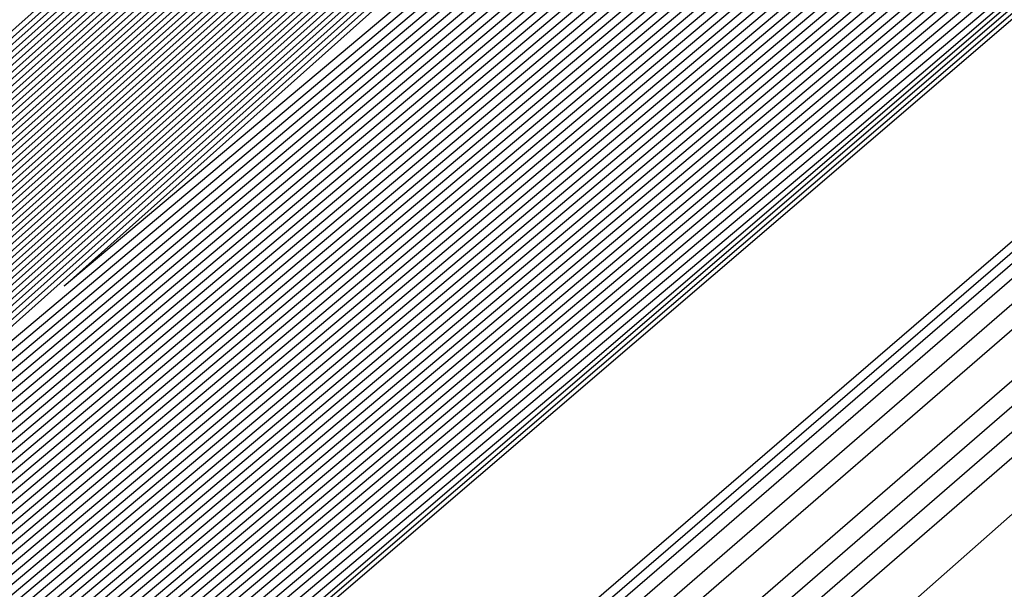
# Model space of a CAD drawing. Extents: x 3249832 to 3255657, y 13789405 to 13793316.
# Tile 684 of 1056: x 3253203.768 to 3253204.177, y 13791253.196 to 13791253.432. Entities that reach past the tile are written whole.
import ezdxf

# ---------------------------------------------------------------- set-up
doc = ezdxf.new("R2010")
doc.units = 0
doc.header["$LTSCALE"] = 100
doc.header["$MEASUREMENT"] = 0
for name, color, linetype in [('GRATIO_03231_CON', 1, 'CONTINUOUS'), ('GRATIO_0323_ICON', 1, 'CONTINUOUS'), ('TARGETS_EAST', 7, 'CONTINUOUS')]:
    doc.layers.add(name, color=color, linetype=linetype)

# ---------------------------------------------------------------- blocks, each defined once
blk = doc.blocks.new('Gratio_032316_contours')
at = {"layer": 'GRATIO_03231_CON', "color": 5, "linetype": 'Continuous', "flags": 128}
for points in [[(3253294.02117, 13791331.04278), (3253275.51252, 13791314.84857), (3253259.74641, 13791301.11971), (3253250.90118, 13791293.4869), (3253247.60749, 13791290.71421), (3253247.10911, 13791290.34906), (3253246.71171, 13791290.01217), (3253243.96878, 13791287.61762), (3253236.49572, 13791281.15281), (3253223.09361, 13791269.61112), (3253207.30623, 13791256.00981), (3253193.86302, 13791244.37213), (3253186.31196, 13791237.71784), (3253183.47503, 13791235.05279)], [(3253293.83167, 13791330.88045), (3253275.39736, 13791314.75135), (3253259.6945, 13791301.07777), (3253250.88464, 13791293.47583), (3253247.60402, 13791290.71447), (3253247.10757, 13791290.35085), (3253246.69656, 13791290.00204), (3253243.85762, 13791287.52479), (3253236.12374, 13791280.8358), (3253222.25472, 13791268.89288), (3253205.91767, 13791254.81834), (3253192.00653, 13791242.77561), (3253184.19264, 13791235.88971), (3253181.25697, 13791233.1319)], [(3253293.64218, 13791330.71812), (3253275.28219, 13791314.65413), (3253259.64258, 13791301.03582), (3253250.8681, 13791293.46475), (3253247.60055, 13791290.71473), (3253247.10604, 13791290.35265), (3253246.68141, 13791289.99191), (3253243.74646, 13791287.43197), (3253235.75176, 13791280.51879), (3253221.41583, 13791268.17464), (3253204.52912, 13791253.62687), (3253190.15004, 13791241.1791), (3253182.07332, 13791234.06158)], [(3253293.45268, 13791330.55578), (3253275.16702, 13791314.55691), (3253259.59067, 13791300.99388), (3253250.85155, 13791293.45368), (3253247.59708, 13791290.71499), (3253247.10451, 13791290.35445), (3253246.66626, 13791289.98178), (3253243.6353, 13791287.33914), (3253235.37978, 13791280.20179), (3253220.57694, 13791267.4564), (3253203.14057, 13791252.4354), (3253188.29355, 13791239.58258), (3253179.954, 13791232.23346)], [(3253308.44452, 13791343.76579), (3253293.07368, 13791330.23112), (3253274.93669, 13791314.36246), (3253259.48684, 13791300.90999), (3253250.81847, 13791293.43152), (3253247.59013, 13791290.71551), (3253247.10144, 13791290.35804), (3253246.63595, 13791289.96152), (3253243.41298, 13791287.15349), (3253234.63582, 13791279.56777), (3253218.89917, 13791266.01993), (3253200.36346, 13791250.05246), (3253184.58057, 13791236.38955), (3253175.71733, 13791228.58423), (3253172.40047, 13791225.5046), (3253171.87167, 13791224.84758), (3253171.83099, 13791224.68776), (3253171.81192, 13791224.61054), (3253171.80631, 13791224.57903), (3253171.80709, 13791224.56196), (3253171.81141, 13791224.55077), (3253171.8175, 13791224.5425)], [(3253308.192, 13791343.54795), (3253292.88418, 13791330.06879), (3253274.82152, 13791314.26524), (3253259.43492, 13791300.86805), (3253250.80192, 13791293.42045), (3253247.58666, 13791290.71576), (3253247.09991, 13791290.35984), (3253246.63023, 13791289.95949), (3253243.37731, 13791287.12548), (3253234.5186, 13791279.46953), (3253219.10173, 13791266.20888), (3253203.65505, 13791252.98282), (3253196.57706, 13791247.03615)], [(3253307.93948, 13791343.33011), (3253292.69468, 13791329.90645), (3253274.70635, 13791314.16802), (3253259.38301, 13791300.82611), (3253250.78538, 13791293.40937), (3253247.58319, 13791290.71602), (3253247.09838, 13791290.36164), (3253246.63006, 13791289.96223), (3253243.38596, 13791287.13554), (3253234.55099, 13791279.49977), (3253219.17525, 13791266.27429), (3253203.76972, 13791253.08339), (3253196.71057, 13791247.15255)], [(3253307.68696, 13791343.11228), (3253292.50518, 13791329.74412), (3253274.59119, 13791314.0708), (3253259.33109, 13791300.78416), (3253250.76884, 13791293.3983), (3253247.57972, 13791290.71628), (3253247.09685, 13791290.36343), (3253246.62988, 13791289.96496), (3253243.39462, 13791287.1456), (3253234.58339, 13791279.53), (3253219.24877, 13791266.33971), (3253203.88439, 13791253.18397), (3253196.84408, 13791247.26894)], [(3253307.18192, 13791342.67661), (3253292.12619, 13791329.41946), (3253274.36086, 13791313.87636), (3253259.22726, 13791300.70028), (3253250.73575, 13791293.37615), (3253247.57277, 13791290.7168), (3253247.09378, 13791290.36703), (3253246.62953, 13791289.97042), (3253243.41193, 13791287.16573), (3253234.64818, 13791279.59048), (3253219.39582, 13791266.47055), (3253204.11372, 13791253.38512), (3253197.11109, 13791247.50173)], [(3253306.9294, 13791342.45877), (3253291.93669, 13791329.25712), (3253274.24569, 13791313.77914), (3253259.17535, 13791300.65833), (3253250.71921, 13791293.36507), (3253247.5693, 13791290.71706), (3253247.09225, 13791290.36882), (3253246.62935, 13791289.97315), (3253243.42058, 13791287.17579), (3253234.68057, 13791279.62072), (3253219.46933, 13791266.53596), (3253204.22838, 13791253.4857), (3253197.2446, 13791247.61813)], [(3253306.67688, 13791342.24094), (3253291.74719, 13791329.09479), (3253274.13052, 13791313.68192), (3253259.12343, 13791300.61639), (3253250.70267, 13791293.354), (3253247.56583, 13791290.71731), (3253247.09072, 13791290.37062), (3253246.62918, 13791289.97588), (3253243.42924, 13791287.18585), (3253234.71297, 13791279.65096), (3253219.54285, 13791266.60138), (3253204.34305, 13791253.58627), (3253197.37811, 13791247.73453)], [(3253306.42436, 13791342.0231), (3253291.55769, 13791328.93246), (3253274.01535, 13791313.58469), (3253259.07151, 13791300.57445), (3253250.68613, 13791293.34292), (3253247.56236, 13791290.71757), (3253247.08919, 13791290.37242), (3253246.629, 13791289.97862), (3253243.43789, 13791287.19591), (3253234.74536, 13791279.68119), (3253219.61637, 13791266.6668), (3253204.45771, 13791253.68685), (3253197.51162, 13791247.85092)], [(3253305.91932, 13791341.58743), (3253291.17869, 13791328.60779), (3253273.78502, 13791313.39025), (3253258.96768, 13791300.49056), (3253250.65304, 13791293.32077), (3253247.55541, 13791290.71809), (3253247.08612, 13791290.37601), (3253246.62865, 13791289.98408), (3253243.4552, 13791287.21604), (3253234.81015, 13791279.74167), (3253219.76341, 13791266.79763), (3253204.68704, 13791253.888), (3253197.77863, 13791248.08372)], [(3253197.91214, 13791248.20012), (3253204.62265, 13791254.19388), (3253219.50424, 13791267.24448), (3253234.40706, 13791280.2711), (3253242.99064, 13791287.76837), (3253246.15197, 13791290.53257), (3253246.59744, 13791290.93542), (3253246.91378, 13791291.24427), (3253249.20903, 13791293.30907), (3253255.47159, 13791298.87539), (3253266.69953, 13791308.81019), (3253279.9296, 13791320.46593), (3253291.20819, 13791330.31643), (3253297.66843, 13791335.81202)], [(3253305.6668, 13791341.36959), (3253290.98919, 13791328.44546), (3253273.66985, 13791313.29303), (3253258.91577, 13791300.44861), (3253250.6365, 13791293.30969), (3253247.55194, 13791290.71835), (3253247.08459, 13791290.37781), (3253246.62848, 13791289.98681), (3253243.46386, 13791287.2261), (3253234.84255, 13791279.77191), (3253219.83693, 13791266.86305), (3253204.80171, 13791253.98858), (3253197.91214, 13791248.20012)], [(3253198.04565, 13791248.31651), (3253204.73781, 13791254.29389), (3253219.57872, 13791267.3088), (3253234.4408, 13791280.2998), (3253243.00093, 13791287.77654), (3253246.1537, 13791290.53309), (3253246.59816, 13791290.93462), (3253246.90707, 13791291.23617), (3253249.14823, 13791293.25228), (3253255.26316, 13791298.68738), (3253266.22642, 13791308.38798), (3253279.1446, 13791319.76895), (3253290.15731, 13791329.38723), (3253296.47364, 13791334.76054)], [(3253305.41428, 13791341.15176), (3253290.79969, 13791328.28313), (3253273.55469, 13791313.19581), (3253258.86385, 13791300.40667), (3253250.61995, 13791293.29862), (3253247.54847, 13791290.71861), (3253247.08306, 13791290.3796), (3253246.6283, 13791289.98954), (3253243.47251, 13791287.23616), (3253234.87494, 13791279.80214), (3253219.91045, 13791266.92847), (3253204.91637, 13791254.08915), (3253198.04565, 13791248.31651)], [(3253198.17916, 13791248.43291), (3253204.85297, 13791254.3939), (3253219.65319, 13791267.37312), (3253234.47453, 13791280.32849), (3253243.01122, 13791287.78471), (3253246.15544, 13791290.53362), (3253246.59887, 13791290.93382), (3253246.90036, 13791291.22806), (3253249.08743, 13791293.19549), (3253255.05473, 13791298.49937), (3253265.7533, 13791307.96577), (3253278.3596, 13791319.07197), (3253289.10643, 13791328.45804), (3253295.27885, 13791333.70905)], [(3253305.16176, 13791340.93392), (3253290.6102, 13791328.1208), (3253273.43952, 13791313.09859), (3253258.81194, 13791300.36473), (3253250.60341, 13791293.28754), (3253247.545, 13791290.71886), (3253247.08152, 13791290.3814), (3253246.62812, 13791289.99227), (3253243.48117, 13791287.24622), (3253234.90734, 13791279.83238), (3253219.98397, 13791266.99388), (3253205.03104, 13791254.18973), (3253198.17916, 13791248.43291)], [(3253198.44617, 13791248.6657), (3253205.08329, 13791254.59392), (3253219.80214, 13791267.50177), (3253234.542, 13791280.38589), (3253243.0318, 13791287.80106), (3253246.15891, 13791290.53467), (3253246.6003, 13791290.93223), (3253246.88695, 13791291.21186), (3253248.96583, 13791293.08191), (3253254.63787, 13791298.12335), (3253264.80707, 13791307.12135), (3253276.7896, 13791317.678), (3253287.00468, 13791326.59965), (3253292.88927, 13791331.60608), (3253295.95133, 13791334.07094)], [(3253304.65672, 13791340.49825), (3253290.2312, 13791327.79613), (3253273.20919, 13791312.90414), (3253258.70811, 13791300.28084), (3253250.57033, 13791293.26539), (3253247.53805, 13791290.71938), (3253247.07846, 13791290.385), (3253246.62777, 13791289.99774), (3253243.49848, 13791287.26634), (3253234.97213, 13791279.89286), (3253220.13101, 13791267.12472), (3253205.26037, 13791254.39088), (3253198.44617, 13791248.6657)], [(3253198.57968, 13791248.7821), (3253205.19845, 13791254.69392), (3253219.87661, 13791267.56609), (3253234.57574, 13791280.41459), (3253243.04209, 13791287.80924), (3253246.16064, 13791290.53519), (3253246.60101, 13791290.93144), (3253246.88025, 13791291.20375), (3253248.90503, 13791293.02512), (3253254.42944, 13791297.93534), (3253264.33396, 13791306.69914), (3253276.00461, 13791316.98102), (3253285.9538, 13791325.67045), (3253291.69448, 13791330.55459), (3253294.7416, 13791333.01142)], [(3253304.4042, 13791340.28041), (3253290.0417, 13791327.6338), (3253273.09402, 13791312.80692), (3253258.65619, 13791300.2389), (3253250.55378, 13791293.25432), (3253247.53458, 13791290.71964), (3253247.07693, 13791290.38679), (3253246.6276, 13791290.00047), (3253243.50713, 13791287.2764), (3253235.00453, 13791279.9231), (3253220.20453, 13791267.19013), (3253205.37503, 13791254.49146), (3253198.57968, 13791248.7821)], [(3253198.71319, 13791248.8985), (3253205.31361, 13791254.79393), (3253219.95108, 13791267.63041), (3253234.60947, 13791280.44328), (3253243.05239, 13791287.81741), (3253246.16237, 13791290.53572), (3253246.60172, 13791290.93064), (3253246.87354, 13791291.19565), (3253248.84423, 13791292.96834), (3253254.22101, 13791297.74733), (3253263.86084, 13791306.27693), (3253275.21961, 13791316.28404), (3253284.90293, 13791324.74126), (3253290.49969, 13791329.50311), (3253293.53187, 13791331.9519)], [(3253304.15168, 13791340.06258), (3253289.8522, 13791327.47147), (3253272.97886, 13791312.7097), (3253258.60428, 13791300.19695), (3253250.53724, 13791293.24324), (3253247.53111, 13791290.7199), (3253247.07539, 13791290.38859), (3253246.62742, 13791290.0032), (3253243.51579, 13791287.28647), (3253235.03692, 13791279.95333), (3253220.27805, 13791267.25555), (3253205.4897, 13791254.59203), (3253198.71319, 13791248.8985)], [(3253198.8467, 13791249.0149), (3253205.42877, 13791254.89394), (3253220.02556, 13791267.69473), (3253234.64321, 13791280.47198), (3253243.06268, 13791287.82558), (3253246.16411, 13791290.53624), (3253246.60244, 13791290.92984), (3253246.86684, 13791291.18754), (3253248.78343, 13791292.91155), (3253254.01258, 13791297.55932), (3253263.38773, 13791305.85472), (3253274.43461, 13791315.58706), (3253283.85205, 13791323.81207), (3253289.3049, 13791328.45162), (3253292.32214, 13791330.89237), (3253295.39879, 13791333.38715)], [(3253303.89916, 13791339.84474), (3253289.6627, 13791327.30914), (3253272.86369, 13791312.61248), (3253258.55236, 13791300.15501), (3253250.5207, 13791293.23216), (3253247.52764, 13791290.72015), (3253247.07386, 13791290.39039), (3253246.62724, 13791290.00593), (3253243.52444, 13791287.29653), (3253235.06932, 13791279.98357), (3253220.35157, 13791267.32097), (3253205.60436, 13791254.69261), (3253198.8467, 13791249.01489)], [(3253199.11371, 13791249.24769), (3253205.65909, 13791255.09396), (3253220.17451, 13791267.82338), (3253234.71068, 13791280.52937), (3253243.08326, 13791287.84193), (3253246.16758, 13791290.53729), (3253246.60386, 13791290.92825), (3253246.85342, 13791291.17133), (3253248.66183, 13791292.79797), (3253253.59572, 13791297.1833), (3253262.4415, 13791305.01029), (3253272.86462, 13791314.1931), (3253281.7503, 13791321.95368), (3253286.91532, 13791326.34865), (3253289.90268, 13791328.77333), (3253293.18693, 13791331.45768)], [(3253303.39412, 13791339.40907), (3253289.2837, 13791326.98447), (3253272.63335, 13791312.41804), (3253258.44853, 13791300.07112), (3253250.48761, 13791293.21001), (3253247.52069, 13791290.72067), (3253247.0708, 13791290.39398), (3253246.62689, 13791290.0114), (3253243.54175, 13791287.31665), (3253235.13411, 13791280.04405), (3253220.49861, 13791267.4518), (3253205.83369, 13791254.89376), (3253199.11371, 13791249.24769)], [(3253199.24722, 13791249.36409), (3253205.77425, 13791255.19397), (3253220.24898, 13791267.8877), (3253234.74441, 13791280.55807), (3253243.09355, 13791287.85011), (3253246.16931, 13791290.53782), (3253246.60458, 13791290.92746), (3253246.84672, 13791291.16323), (3253248.60103, 13791292.74118), (3253253.38729, 13791296.99529), (3253261.96839, 13791304.58808), (3253272.07962, 13791313.49612), (3253280.69942, 13791321.02448), (3253285.72053, 13791325.29717), (3253288.69295, 13791327.71381), (3253292.081, 13791330.49295), (3253297.61917, 13791335.1971)], [(3253303.1416, 13791339.19123), (3253289.09421, 13791326.82214), (3253272.51819, 13791312.32081), (3253258.39661, 13791300.02918), (3253250.47107, 13791293.19894), (3253247.51722, 13791290.72093), (3253247.06927, 13791290.39578), (3253246.62672, 13791290.01413), (3253243.55041, 13791287.32671), (3253235.1665, 13791280.07429), (3253220.57213, 13791267.51722), (3253205.94836, 13791254.99434), (3253199.24722, 13791249.36409)], [(3253199.38073, 13791249.48048), (3253205.88941, 13791255.29397), (3253220.32345, 13791267.95202), (3253234.77815, 13791280.58677), (3253243.10385, 13791287.85828), (3253246.17105, 13791290.53834), (3253246.60529, 13791290.92666), (3253246.84001, 13791291.15513), (3253248.54023, 13791292.68439), (3253253.17886, 13791296.80728), (3253261.49527, 13791304.16587), (3253271.29462, 13791312.79914), (3253279.64854, 13791320.09529), (3253284.52574, 13791324.24568), (3253287.48322, 13791326.65429), (3253290.97507, 13791329.52822), (3253296.71525, 13791334.41022)], [(3253302.88908, 13791338.9734), (3253288.90471, 13791326.65981), (3253272.40302, 13791312.22359), (3253258.3447, 13791299.98724), (3253250.45453, 13791293.18786), (3253247.51375, 13791290.72119), (3253247.06773, 13791290.39757), (3253246.62654, 13791290.01686), (3253243.55907, 13791287.33677), (3253235.1989, 13791280.10452), (3253220.64565, 13791267.58263), (3253206.06302, 13791255.09491), (3253199.38073, 13791249.48048)], [(3253199.51424, 13791249.59688), (3253206.00457, 13791255.39398), (3253220.39793, 13791268.01634), (3253234.81188, 13791280.61546), (3253243.11414, 13791287.86646), (3253246.17278, 13791290.53887), (3253246.606, 13791290.92586), (3253246.83331, 13791291.14702), (3253248.47943, 13791292.6276), (3253252.97044, 13791296.61927), (3253261.02215, 13791303.74366), (3253270.50962, 13791312.10216), (3253278.59767, 13791319.16609), (3253283.33095, 13791323.1942), (3253286.27349, 13791325.59476), (3253289.86914, 13791328.56348), (3253295.81132, 13791333.62334)], [(3253302.63656, 13791338.75556), (3253288.71521, 13791326.49747), (3253272.28786, 13791312.12637), (3253258.29278, 13791299.94529), (3253250.43798, 13791293.17679), (3253247.51028, 13791290.72145), (3253247.0662, 13791290.39937), (3253246.62637, 13791290.01959), (3253243.56772, 13791287.34683), (3253235.23129, 13791280.13476), (3253220.71917, 13791267.64805), (3253206.17769, 13791255.19549), (3253199.51423, 13791249.59688)], [(3253199.78125, 13791249.82967), (3253206.23489, 13791255.594), (3253220.54687, 13791268.14499), (3253234.87935, 13791280.67286), (3253243.13472, 13791287.8828), (3253246.17625, 13791290.53992), (3253246.60743, 13791290.92427), (3253246.8199, 13791291.13081), (3253248.35784, 13791292.51402), (3253252.55358, 13791296.24325), (3253260.07593, 13791302.89924), (3253268.93963, 13791310.70819), (3253276.49591, 13791317.3077), (3253280.94137, 13791321.09123), (3253283.85403, 13791323.47572), (3253287.65728, 13791326.63402), (3253294.00347, 13791332.04958)], [(3253302.13153, 13791338.31989), (3253288.33621, 13791326.17281), (3253272.05752, 13791311.93193), (3253258.18895, 13791299.8614), (3253250.4049, 13791293.15464), (3253247.50334, 13791290.72196), (3253247.06314, 13791290.40297), (3253246.62601, 13791290.02505), (3253243.58503, 13791287.36696), (3253235.29608, 13791280.19524), (3253220.86621, 13791267.77889), (3253206.40702, 13791255.39664), (3253199.78125, 13791249.82967)], [(3253199.91476, 13791249.94607), (3253206.35005, 13791255.69401), (3253220.62135, 13791268.20931), (3253234.91309, 13791280.70156), (3253243.14501, 13791287.89098), (3253246.17798, 13791290.54045), (3253246.60814, 13791290.92348), (3253246.81319, 13791291.12271), (3253248.29704, 13791292.45723), (3253252.34515, 13791296.05524), (3253259.60281, 13791302.47703), (3253268.15463, 13791310.01121), (3253275.44504, 13791316.37851), (3253279.74658, 13791320.03974), (3253282.6443, 13791322.4162), (3253286.55135, 13791325.66929), (3253293.09954, 13791331.2627), (3253300.79521, 13791337.86923)], [(3253301.879, 13791338.10206), (3253288.14671, 13791326.01048), (3253271.94236, 13791311.83471), (3253258.13704, 13791299.81946), (3253250.38836, 13791293.14356), (3253247.49986, 13791290.72222), (3253247.0616, 13791290.40476), (3253246.62584, 13791290.02779), (3253243.59369, 13791287.37702), (3253235.32848, 13791280.22547), (3253220.93973, 13791267.8443), (3253206.52168, 13791255.49722), (3253199.91476, 13791249.94607)], [(3253200.04827, 13791250.06247), (3253206.46521, 13791255.79401), (3253220.69582, 13791268.27363), (3253234.94682, 13791280.73025), (3253243.15531, 13791287.89915), (3253246.17972, 13791290.54097), (3253246.60886, 13791290.92268), (3253246.80649, 13791291.1146), (3253248.23624, 13791292.40044), (3253252.13672, 13791295.86723), (3253259.1297, 13791302.05482), (3253267.36963, 13791309.31423), (3253274.39416, 13791315.44932), (3253278.55179, 13791318.98826), (3253281.43456, 13791321.35667), (3253285.44542, 13791324.70455), (3253292.19561, 13791330.47582), (3253300.12972, 13791337.29016)], [(3253301.62648, 13791337.88422), (3253287.95721, 13791325.84815), (3253271.82719, 13791311.73748), (3253258.08512, 13791299.77752), (3253250.37181, 13791293.13248), (3253247.49639, 13791290.72248), (3253247.06007, 13791290.40656), (3253246.62566, 13791290.03052), (3253243.60234, 13791287.38708), (3253235.36087, 13791280.25571), (3253221.01325, 13791267.90972), (3253206.63635, 13791255.59779), (3253200.04827, 13791250.06247)], [(3253200.18178, 13791250.17887), (3253206.58037, 13791255.89402), (3253220.77029, 13791268.33795), (3253234.98056, 13791280.75895), (3253243.1656, 13791287.90733), (3253246.18145, 13791290.5415), (3253246.60957, 13791290.92188), (3253246.79978, 13791291.1065), (3253248.17544, 13791292.34365), (3253251.92829, 13791295.67922), (3253258.65658, 13791301.63261), (3253266.58464, 13791308.61725), (3253273.34328, 13791314.52012), (3253277.357, 13791317.93677), (3253280.22483, 13791320.29715), (3253284.33949, 13791323.73982), (3253291.29169, 13791329.68894), (3253299.46423, 13791336.71108)], [(3253301.37397, 13791337.66638), (3253287.76771, 13791325.68581), (3253271.71202, 13791311.64027), (3253258.03321, 13791299.73557), (3253250.35527, 13791293.12141), (3253247.49292, 13791290.72274), (3253247.05854, 13791290.40836), (3253246.62549, 13791290.03325), (3253243.611, 13791287.39714), (3253235.39327, 13791280.28595), (3253221.08677, 13791267.97514), (3253206.75101, 13791255.69837), (3253200.18178, 13791250.17887)], [(3253200.44879, 13791250.41166), (3253206.81069, 13791256.09404), (3253220.91924, 13791268.4666), (3253235.04803, 13791280.81634), (3253243.18618, 13791287.92368), (3253246.18492, 13791290.54255), (3253246.611, 13791290.92029), (3253246.78637, 13791291.09029), (3253248.05384, 13791292.23007), (3253251.51143, 13791295.3032), (3253257.71035, 13791300.78818), (3253265.01464, 13791307.22329), (3253271.24153, 13791312.66173), (3253274.96742, 13791315.8338), (3253277.80537, 13791318.17811), (3253282.12763, 13791321.81036), (3253289.48383, 13791328.11518), (3253298.13324, 13791335.55292)], [(3253300.86893, 13791337.23071), (3253287.38872, 13791325.36115), (3253271.48169, 13791311.44582), (3253257.92938, 13791299.65169), (3253250.32219, 13791293.09926), (3253247.48598, 13791290.72325), (3253247.05547, 13791290.41195), (3253246.62514, 13791290.03871), (3253243.62831, 13791287.41727), (3253235.45806, 13791280.34643), (3253221.23381, 13791268.10597), (3253206.98034, 13791255.89952), (3253200.44879, 13791250.41166)], [(3253200.5823, 13791250.52806), (3253206.92586, 13791256.19405), (3253220.99372, 13791268.53092), (3253235.08176, 13791280.84504), (3253243.19647, 13791287.93185), (3253246.18666, 13791290.54307), (3253246.61171, 13791290.9195), (3253246.77966, 13791291.08219), (3253247.99304, 13791292.17328), (3253251.303, 13791295.11519), (3253257.23724, 13791300.36597), (3253264.22964, 13791306.52631), (3253270.19065, 13791311.73254), (3253273.77263, 13791314.78231), (3253276.59564, 13791317.11859), (3253281.0217, 13791320.84562), (3253288.57991, 13791327.3283), (3253297.46775, 13791334.97385)], [(3253300.61641, 13791337.01288), (3253287.19922, 13791325.19882), (3253271.36652, 13791311.3486), (3253257.87746, 13791299.60974), (3253250.30564, 13791293.08818), (3253247.4825, 13791290.72351), (3253247.05394, 13791290.41375), (3253246.62496, 13791290.04144), (3253243.63696, 13791287.42733), (3253235.49045, 13791280.37666), (3253221.30733, 13791268.17139), (3253207.09501, 13791256.0001), (3253200.5823, 13791250.52806)], [(3253200.71581, 13791250.64445), (3253207.04102, 13791256.29406), (3253221.06819, 13791268.59524), (3253235.1155, 13791280.87374), (3253243.20676, 13791287.94002), (3253246.18839, 13791290.5436), (3253246.61242, 13791290.9187), (3253246.77296, 13791291.07408), (3253247.93224, 13791292.11649), (3253251.09457, 13791294.92718), (3253256.76412, 13791299.94376), (3253263.44465, 13791305.82933), (3253269.13978, 13791310.80334), (3253272.57784, 13791313.73083), (3253275.38591, 13791316.05906), (3253279.91577, 13791319.88089), (3253287.67598, 13791326.54142), (3253296.80226, 13791334.39477)], [(3253300.36389, 13791336.79504), (3253287.00972, 13791325.03648), (3253271.25136, 13791311.25138), (3253257.82555, 13791299.5678), (3253250.2891, 13791293.07711), (3253247.47903, 13791290.72377), (3253247.05241, 13791290.41554), (3253246.62478, 13791290.04418), (3253243.64562, 13791287.43739), (3253235.52285, 13791280.4069), (3253221.38085, 13791268.2368), (3253207.20967, 13791256.10068), (3253200.71581, 13791250.64445)], [(3253200.84932, 13791250.76085), (3253207.15618, 13791256.39406), (3253221.14266, 13791268.65956), (3253235.14923, 13791280.90243), (3253243.21706, 13791287.9482), (3253246.19012, 13791290.54412), (3253246.61314, 13791290.9179), (3253246.76625, 13791291.06598), (3253247.87144, 13791292.0597), (3253250.88614, 13791294.73917), (3253256.29101, 13791299.52155), (3253262.65965, 13791305.13235), (3253268.0889, 13791309.87415), (3253271.38305, 13791312.67934), (3253274.17618, 13791314.99954), (3253278.80984, 13791318.91616), (3253286.77206, 13791325.75454), (3253296.13677, 13791333.81569)], [(3253300.11137, 13791336.57721), (3253286.82022, 13791324.87415), (3253271.13619, 13791311.15416), (3253257.77363, 13791299.52586), (3253250.27256, 13791293.06603), (3253247.47556, 13791290.72403), (3253247.05088, 13791290.41734), (3253246.62461, 13791290.04691), (3253243.65427, 13791287.44745), (3253235.55525, 13791280.43714), (3253221.45437, 13791268.30222), (3253207.32434, 13791256.20125), (3253200.84931, 13791250.76085)], [(3253201.11633, 13791250.99365), (3253207.3865, 13791256.59408), (3253221.29161, 13791268.78821), (3253235.2167, 13791280.95983), (3253243.23764, 13791287.96455), (3253246.19359, 13791290.54517), (3253246.61456, 13791290.91631), (3253246.75284, 13791291.04977), (3253247.74984, 13791291.94612), (3253250.46928, 13791294.36315), (3253255.34478, 13791298.67713), (3253261.08965, 13791303.73839), (3253265.98715, 13791308.01576), (3253268.99347, 13791310.57637), (3253271.75672, 13791312.8805), (3253276.59798, 13791316.9867), (3253284.9642, 13791324.18078), (3253294.80578, 13791332.65754)], [(3253299.60633, 13791336.14153), (3253286.44122, 13791324.54949), (3253270.90586, 13791310.95971), (3253257.6698, 13791299.44197), (3253250.23947, 13791293.04388), (3253247.46862, 13791290.72454), (3253247.04781, 13791290.42093), (3253246.62426, 13791290.05237), (3253243.67158, 13791287.46757), (3253235.62004, 13791280.49761), (3253221.60141, 13791268.43306), (3253207.55367, 13791256.4024), (3253201.11633, 13791250.99364)], [(3253201.24984, 13791251.11004), (3253207.50166, 13791256.69409), (3253221.36608, 13791268.85253), (3253235.25044, 13791280.98852), (3253243.24793, 13791287.97272), (3253246.19533, 13791290.5457), (3253246.61528, 13791290.91552), (3253246.74613, 13791291.04167), (3253247.68904, 13791291.88933), (3253250.26085, 13791294.17514), (3253254.87166, 13791298.25492), (3253260.30466, 13791303.04141), (3253264.93627, 13791307.08657), (3253267.79868, 13791309.52489), (3253270.54699, 13791311.82097), (3253275.49205, 13791316.02196), (3253284.06028, 13791323.3939), (3253294.14029, 13791332.07846)], [(3253299.35381, 13791335.9237), (3253286.25172, 13791324.38716), (3253270.79069, 13791310.86249), (3253257.61789, 13791299.40003), (3253250.22293, 13791293.0328), (3253247.46514, 13791290.7248), (3253247.04628, 13791290.42273), (3253246.62408, 13791290.0551), (3253243.68024, 13791287.47763), (3253235.65243, 13791280.52785), (3253221.67493, 13791268.49847), (3253207.66834, 13791256.50298), (3253201.24984, 13791251.11004)], [(3253201.38335, 13791251.22644), (3253207.61682, 13791256.7941), (3253221.44056, 13791268.91685), (3253235.28417, 13791281.01722), (3253243.25822, 13791287.9809), (3253246.19706, 13791290.54622), (3253246.61599, 13791290.91472), (3253246.73943, 13791291.03356), (3253247.62824, 13791291.83254), (3253250.05242, 13791293.98713), (3253254.39855, 13791297.83271), (3253259.51966, 13791302.34443), (3253263.88539, 13791306.15737), (3253266.60389, 13791308.4734), (3253269.33726, 13791310.76145), (3253274.38613, 13791315.05723), (3253283.15635, 13791322.60702), (3253293.4748, 13791331.49938)], [(3253299.10129, 13791335.70586), (3253286.06223, 13791324.22482), (3253270.67552, 13791310.76527), (3253257.56597, 13791299.35808), (3253250.20639, 13791293.02173), (3253247.46167, 13791290.72506), (3253247.04475, 13791290.42453), (3253246.62391, 13791290.05783), (3253243.68889, 13791287.4877), (3253235.68483, 13791280.55809), (3253221.74845, 13791268.56389), (3253207.783, 13791256.60355), (3253201.38335, 13791251.22644)], [(3253201.51686, 13791251.34284), (3253207.73198, 13791256.8941), (3253221.51503, 13791268.98117), (3253235.31791, 13791281.04592), (3253243.26852, 13791287.98907), (3253246.1988, 13791290.54675), (3253246.6167, 13791290.91393), (3253246.73272, 13791291.02546), (3253247.56744, 13791291.77576), (3253249.84399, 13791293.79912), (3253253.92543, 13791297.41049), (3253258.73466, 13791301.64744), (3253262.83452, 13791305.22818), (3253265.4091, 13791307.42192), (3253268.12753, 13791309.70193), (3253273.2802, 13791314.0925), (3253282.25242, 13791321.82014), (3253292.80931, 13791330.9203), (3253301.81088, 13791338.63068)], [(3253298.84877, 13791335.48803), (3253285.87273, 13791324.06249), (3253270.56035, 13791310.66805), (3253257.51405, 13791299.31614), (3253250.18984, 13791293.01065), (3253247.4582, 13791290.72532), (3253247.04322, 13791290.42633), (3253246.62373, 13791290.06056), (3253243.69755, 13791287.49776), (3253235.71722, 13791280.58833), (3253221.82197, 13791268.62931), (3253207.89767, 13791256.70413), (3253201.51686, 13791251.34284)], [(3253201.78387, 13791251.57563), (3253207.9623, 13791257.09412), (3253221.66398, 13791269.10982), (3253235.38538, 13791281.10331), (3253243.2891, 13791288.00542), (3253246.20227, 13791290.5478), (3253246.61813, 13791290.91233), (3253246.71931, 13791291.00925), (3253247.44584, 13791291.66218), (3253249.42713, 13791293.4231), (3253252.9792, 13791296.56607), (3253257.16467, 13791300.25348), (3253260.73276, 13791303.36979), (3253263.01952, 13791305.31895), (3253265.70807, 13791307.58288), (3253271.06834, 13791312.16303), (3253280.44457, 13791320.24638), (3253291.47832, 13791329.76215), (3253300.88547, 13791337.82513)], [(3253298.34373, 13791335.05235), (3253285.49373, 13791323.73782), (3253270.33006, 13791310.47357), (3253257.41034, 13791299.23211), (3253250.15702, 13791292.9882), (3253247.45165, 13791290.72536), (3253247.04061, 13791290.42937), (3253246.62378, 13791290.06555), (3253243.71512, 13791287.51757), (3253235.78213, 13791280.64867), (3253221.96904, 13791268.7601), (3253208.127, 13791256.90528), (3253201.78387, 13791251.57563)], [(3253201.91738, 13791251.69203), (3253208.07746, 13791257.19413), (3253221.73845, 13791269.17414), (3253235.41911, 13791281.13201), (3253243.29939, 13791288.01359), (3253246.204, 13791290.54832), (3253246.61884, 13791290.91154), (3253246.71261, 13791291.00114), (3253247.38504, 13791291.60539), (3253249.2187, 13791293.23509), (3253252.50609, 13791296.14386), (3253256.37967, 13791299.5565), (3253259.68189, 13791302.44059), (3253261.82473, 13791304.26746), (3253264.49834, 13791306.52336), (3253269.96241, 13791311.1983), (3253279.54064, 13791319.4595), (3253290.81283, 13791329.18307), (3253300.42277, 13791337.42236)], [(3253298.09121, 13791334.83452), (3253285.30424, 13791323.57548), (3253270.21493, 13791310.37629), (3253257.35856, 13791299.19), (3253250.14077, 13791292.97675), (3253247.44864, 13791290.72505), (3253247.03961, 13791290.4305), (3253246.62406, 13791290.06771), (3253243.72406, 13791287.52727), (3253235.81466, 13791280.67874), (3253222.0426, 13791268.82547), (3253208.24167, 13791257.00585), (3253201.91738, 13791251.69203)], [(3253202.05089, 13791251.80842), (3253208.19262, 13791257.29414), (3253221.81293, 13791269.23846), (3253235.45285, 13791281.16071), (3253243.30968, 13791288.02177), (3253246.20573, 13791290.54885), (3253246.61956, 13791290.91074), (3253246.7059, 13791290.99304), (3253247.32424, 13791291.5486), (3253249.01027, 13791293.04708), (3253252.03297, 13791295.72165), (3253255.59467, 13791298.85952), (3253258.63101, 13791301.5114), (3253260.62994, 13791303.21597), (3253263.28861, 13791305.46384), (3253268.85648, 13791310.23357), (3253278.63672, 13791318.67262), (3253290.14734, 13791328.60399), (3253299.96006, 13791337.01958)], [(3253297.83869, 13791334.61668), (3253285.11475, 13791323.41314), (3253270.09981, 13791310.27902), (3253257.30679, 13791299.14788), (3253250.12455, 13791292.96527), (3253247.44567, 13791290.72468), (3253247.03867, 13791290.43158), (3253246.62439, 13791290.06982), (3253243.73305, 13791287.53693), (3253235.8472, 13791280.70879), (3253222.11616, 13791268.89083), (3253208.35634, 13791257.10642), (3253202.05089, 13791251.80842)], [(3253222.18973, 13791268.9562), (3253208.47101, 13791257.20698), (3253202.18439, 13791251.92482), (3253202.18439, 13791251.92482), (3253208.30778, 13791257.39414), (3253221.8874, 13791269.30278)], [(3253222.33685, 13791269.08692), (3253208.70035, 13791257.40813), (3253202.45141, 13791252.15761), (3253202.45141, 13791252.15761), (3253208.5381, 13791257.59416), (3253222.03635, 13791269.43142)], [(3253222.41042, 13791269.15229), (3253208.81502, 13791257.50869), (3253202.58492, 13791252.27401), (3253202.58492, 13791252.27401), (3253208.65326, 13791257.69417), (3253222.11082, 13791269.49575)], [(3253222.48398, 13791269.21765), (3253208.92969, 13791257.60926), (3253202.71843, 13791252.39041), (3253202.71843, 13791252.39041), (3253208.76842, 13791257.79418), (3253222.18529, 13791269.56007)], [(3253222.55754, 13791269.28301), (3253209.04436, 13791257.70983), (3253202.85194, 13791252.50681), (3253202.85193, 13791252.50681), (3253208.88358, 13791257.89419), (3253222.25977, 13791269.62439)], [(3253222.70467, 13791269.41374), (3253209.2737, 13791257.91097), (3253203.11895, 13791252.7396), (3253203.11895, 13791252.7396), (3253209.1139, 13791258.0942), (3253222.40871, 13791269.75304)], [(3253222.77823, 13791269.4791), (3253209.38837, 13791258.01154), (3253203.25246, 13791252.856), (3253203.25246, 13791252.856), (3253209.22906, 13791258.19421), (3253222.48319, 13791269.81736)], [(3253222.8518, 13791269.54447), (3253209.50304, 13791258.11211), (3253203.38597, 13791252.97239), (3253203.38597, 13791252.97239), (3253209.34422, 13791258.29422), (3253222.55766, 13791269.88168)], [(3253222.92536, 13791269.60983), (3253209.61771, 13791258.21268), (3253203.51947, 13791253.08879), (3253203.51947, 13791253.08879), (3253209.45938, 13791258.39423), (3253222.63214, 13791269.946)], [(3253294.55593, 13791331.78482), (3253282.65133, 13791321.30274), (3253268.6032, 13791309.01445), (3253256.6338, 13791298.60027), (3253249.91373, 13791292.81609), (3253247.40711, 13791290.71997), (3253247.02638, 13791290.44557), (3253246.62867, 13791290.09727), (3253243.8498, 13791287.66252), (3253236.27025, 13791281.09954), (3253223.07249, 13791269.74056), (3253209.84706, 13791258.41382), (3253203.78649, 13791253.32159), (3253203.78649, 13791253.32159), (3253209.68971, 13791258.59423), (3253222.78114, 13791270.07458), (3253235.89161, 13791281.53353), (3253243.79641, 13791288.43297), (3253249.04881, 13791292.99861), (3253256.14655, 13791299.14707), (3253268.13516, 13791309.52901), (3253282.25127, 13791321.73092), (3253294.2793, 13791332.07331)]]:
    blk.add_lwpolyline(points, dxfattribs=at)
at = {"layer": 'GRATIO_03231_CON', "color": 1, "linetype": 'Continuous', "flags": 128}
for points in [[(3253305.67252, 13791341.15943), (3253291.44112, 13791328.73289), (3253274.09304, 13791313.59512), (3253259.13586, 13791300.57928), (3253250.7226, 13791293.32407), (3253247.58798, 13791290.69058), (3253247.11217, 13791290.34546), (3253246.74202, 13791290.03243), (3253244.1911, 13791287.80327), (3253237.23968, 13791281.78682), (3253224.77139, 13791271.04759), (3253210.08333, 13791258.39275), (3253197.57601, 13791247.56516)], [(3253301.48161, 13791337.48281), (3253288.76214, 13791326.38505), (3253272.61894, 13791312.30302), (3253258.50087, 13791300.02092), (3253250.53561, 13791293.15728), (3253247.56601, 13791290.66808), (3253247.1137, 13791290.34367), (3253246.75717, 13791290.04256), (3253244.30226, 13791287.8961), (3253237.61166, 13791282.10383), (3253225.61027, 13791271.76582), (3253211.47189, 13791259.58422), (3253199.4325, 13791249.16167)], [(3253297.2907, 13791333.80618), (3253286.08317, 13791324.03722), (3253271.14483, 13791311.01092), (3253257.86588, 13791299.46255), (3253250.34863, 13791292.99048), (3253247.54404, 13791290.64559), (3253247.11524, 13791290.34187), (3253246.77232, 13791290.05269), (3253244.41342, 13791287.98892), (3253237.98364, 13791282.42084), (3253226.44916, 13791272.48406), (3253212.86044, 13791260.77569), (3253201.28899, 13791250.75819)], [(3253283.4042, 13791321.68939), (3253269.67074, 13791309.71882), (3253257.23089, 13791298.90419), (3253250.16164, 13791292.82369), (3253247.52207, 13791290.6231), (3253247.11677, 13791290.34007), (3253246.78748, 13791290.06281), (3253244.52458, 13791288.08175), (3253238.35562, 13791282.73785), (3253227.28805, 13791273.2023), (3253214.24899, 13791261.96716), (3253203.14548, 13791252.3547), (3253196.90856, 13791246.85849)]]:
    blk.add_lwpolyline(points, dxfattribs=at)
at = {"layer": 'GRATIO_0323_ICON', "color": 7, "linetype": 'Continuous', "flags": 128}
for points in [[(3253293.26318, 13791330.39345), (3253275.05185, 13791314.45969), (3253259.53875, 13791300.95194), (3253250.83501, 13791293.4426), (3253247.59361, 13791290.71525), (3253247.10298, 13791290.35624), (3253246.6511, 13791289.97165), (3253243.52414, 13791287.24631), (3253235.0078, 13791279.88478), (3253219.73806, 13791266.73817), (3253201.75202, 13791251.24392), (3253186.43706, 13791237.98607), (3253177.83468, 13791230.40533)], [(3253307.43444, 13791342.89444), (3253292.31568, 13791329.58179), (3253274.47602, 13791313.97358), (3253259.27918, 13791300.74222), (3253250.7523, 13791293.38722), (3253247.57625, 13791290.71654), (3253247.09531, 13791290.36523), (3253246.62971, 13791289.96769), (3253243.40327, 13791287.15567), (3253234.61578, 13791279.56024), (3253219.3223, 13791266.40513), (3253203.99905, 13791253.28454), (3253196.97759, 13791247.38534)], [(3253306.17184, 13791341.80526), (3253291.36819, 13791328.77013), (3253273.90019, 13791313.48747), (3253259.0196, 13791300.5325), (3253250.66958, 13791293.33184), (3253247.55889, 13791290.71783), (3253247.08765, 13791290.37421), (3253246.62883, 13791289.98135), (3253243.44655, 13791287.20597), (3253234.77776, 13791279.71143), (3253219.68989, 13791266.73221), (3253204.57238, 13791253.78743), (3253197.64512, 13791247.96732)], [(3253198.31266, 13791248.54931), (3253204.96813, 13791254.49391), (3253219.72766, 13791267.43745), (3253234.50827, 13791280.35719), (3253243.02151, 13791287.79289), (3253246.15717, 13791290.53414), (3253246.59958, 13791290.93303), (3253246.89366, 13791291.21996), (3253249.02663, 13791293.1387), (3253254.8463, 13791298.31136), (3253265.28019, 13791307.54356), (3253277.5746, 13791318.37498), (3253288.05556, 13791327.52884), (3253294.08406, 13791332.65756)], [(3253304.90924, 13791340.71608), (3253290.4207, 13791327.95847), (3253273.32436, 13791313.00136), (3253258.76002, 13791300.32278), (3253250.58687, 13791293.27647), (3253247.54153, 13791290.71912), (3253247.07999, 13791290.3832), (3253246.62795, 13791289.99501), (3253243.48982, 13791287.25628), (3253234.93973, 13791279.86262), (3253220.05749, 13791267.0593), (3253205.1457, 13791254.2903), (3253198.31267, 13791248.54931)], [(3253198.9802, 13791249.13129), (3253205.54393, 13791254.99395), (3253220.10003, 13791267.75905), (3253234.67694, 13791280.50068), (3253243.07297, 13791287.83376), (3253246.16584, 13791290.53677), (3253246.60315, 13791290.92905), (3253246.86013, 13791291.17944), (3253248.72263, 13791292.85476), (3253253.80415, 13791297.37131), (3253262.91461, 13791305.43251), (3253273.64961, 13791314.89008), (3253282.80117, 13791322.88287), (3253288.11011, 13791327.40014), (3253291.11241, 13791329.83285), (3253294.29286, 13791332.42241)], [(3253303.64664, 13791339.62691), (3253289.4732, 13791327.1468), (3253272.74852, 13791312.51526), (3253258.50045, 13791300.11307), (3253250.50416, 13791293.22109), (3253247.52417, 13791290.72041), (3253247.07233, 13791290.39218), (3253246.62707, 13791290.00866), (3253243.5331, 13791287.30659), (3253235.10171, 13791280.01381), (3253220.42509, 13791267.38638), (3253205.71903, 13791254.79319), (3253198.9802, 13791249.13129)], [(3253199.64774, 13791249.71328), (3253206.11974, 13791255.49399), (3253220.4724, 13791268.08067), (3253234.84562, 13791280.64416), (3253243.12443, 13791287.87463), (3253246.17452, 13791290.53939), (3253246.60672, 13791290.92507), (3253246.8266, 13791291.13892), (3253248.41864, 13791292.57081), (3253252.76201, 13791296.43126), (3253260.54904, 13791303.32145), (3253269.72463, 13791311.40518), (3253277.54679, 13791318.2369), (3253282.13616, 13791322.14271), (3253285.06376, 13791324.53524), (3253288.76321, 13791327.59875), (3253294.90739, 13791332.83646)], [(3253302.38404, 13791338.53773), (3253288.52571, 13791326.33514), (3253272.17269, 13791312.02915), (3253258.24087, 13791299.90335), (3253250.42144, 13791293.16571), (3253247.50681, 13791290.7217), (3253247.06467, 13791290.40117), (3253246.62619, 13791290.02232), (3253243.57638, 13791287.3569), (3253235.26369, 13791280.165), (3253220.79269, 13791267.71347), (3253206.29235, 13791255.29606), (3253199.64775, 13791249.71328)], [(3253200.31528, 13791250.29526), (3253206.69554, 13791255.99403), (3253220.84477, 13791268.40227), (3253235.01429, 13791280.78765), (3253243.17589, 13791287.9155), (3253246.18319, 13791290.54202), (3253246.61028, 13791290.92109), (3253246.79307, 13791291.0984), (3253248.11464, 13791292.28686), (3253251.71986, 13791295.49121), (3253258.18347, 13791301.21039), (3253265.79964, 13791307.92027), (3253272.29241, 13791313.59093), (3253276.16221, 13791316.88528), (3253279.0151, 13791319.23763), (3253283.23356, 13791322.77509), (3253290.38776, 13791328.90206), (3253298.79874, 13791336.132)], [(3253301.12145, 13791337.44855), (3253287.57822, 13791325.52348), (3253271.59685, 13791311.54304), (3253257.98129, 13791299.69363), (3253250.33873, 13791293.11033), (3253247.48945, 13791290.723), (3253247.05701, 13791290.41015), (3253246.62531, 13791290.03598), (3253243.61965, 13791287.4072), (3253235.42566, 13791280.31619), (3253221.16029, 13791268.04055), (3253206.86568, 13791255.79895), (3253200.31528, 13791250.29526)], [(3253200.98282, 13791250.87725), (3253207.27134, 13791256.49407), (3253221.21714, 13791268.72389), (3253235.18297, 13791280.93113), (3253243.22735, 13791287.95637), (3253246.19186, 13791290.54465), (3253246.61385, 13791290.91711), (3253246.75955, 13791291.05787), (3253247.81064, 13791292.00291), (3253250.67771, 13791294.55116), (3253255.81789, 13791299.09934), (3253261.87465, 13791304.43537), (3253267.03802, 13791308.94496), (3253270.18826, 13791311.62786), (3253272.96645, 13791313.94002), (3253277.70391, 13791317.95143), (3253285.86813, 13791324.96766), (3253295.47128, 13791333.23661)], [(3253299.85885, 13791336.35937), (3253286.63072, 13791324.71182), (3253271.02102, 13791311.05694), (3253257.72172, 13791299.48391), (3253250.25601, 13791293.05496), (3253247.47209, 13791290.72429), (3253247.04935, 13791290.41914), (3253246.62443, 13791290.04964), (3253243.66293, 13791287.45751), (3253235.58764, 13791280.46738), (3253221.52789, 13791268.36764), (3253207.439, 13791256.30182), (3253200.98282, 13791250.87725)], [(3253201.65036, 13791251.45923), (3253207.84714, 13791256.99411), (3253221.5895, 13791269.04549), (3253235.35164, 13791281.07462), (3253243.27881, 13791287.99724), (3253246.20053, 13791290.54727), (3253246.61742, 13791290.91313), (3253246.72602, 13791291.01735), (3253247.50664, 13791291.71897), (3253249.63556, 13791293.61111), (3253253.45232, 13791296.98828), (3253257.94966, 13791300.95046), (3253261.78364, 13791304.29898), (3253264.21431, 13791306.37043), (3253266.9178, 13791308.64241), (3253272.17427, 13791313.12777), (3253281.3485, 13791321.03326), (3253292.14381, 13791330.34122), (3253301.34818, 13791338.22791)], [(3253298.59625, 13791335.27019), (3253285.68323, 13791323.90016), (3253270.44519, 13791310.57083), (3253257.46214, 13791299.2742), (3253250.1733, 13791292.99958), (3253247.45473, 13791290.72558), (3253247.04168, 13791290.42812), (3253246.62355, 13791290.0633), (3253243.7062, 13791287.50782), (3253235.74962, 13791280.61857), (3253221.89549, 13791268.69472), (3253208.01233, 13791256.80471), (3253201.65036, 13791251.45923)], [(3253222.26329, 13791269.02156), (3253208.58568, 13791257.30755), (3253202.3179, 13791252.04122), (3253202.3179, 13791252.04122), (3253208.42294, 13791257.49415), (3253221.96187, 13791269.36711)], [(3253222.63111, 13791269.34838), (3253209.15903, 13791257.8104), (3253202.98544, 13791252.6232), (3253202.98544, 13791252.6232), (3253208.99874, 13791257.99419), (3253222.33424, 13791269.68871)], [(3253294.80845, 13791332.00265), (3253282.84083, 13791321.46507), (3253268.71833, 13791309.11172), (3253256.68557, 13791298.6424), (3253249.92995, 13791292.82756), (3253247.41007, 13791290.72034), (3253247.02732, 13791290.44449), (3253246.62834, 13791290.09516), (3253243.84082, 13791287.65286), (3253236.2377, 13791281.06949), (3253222.99892, 13791269.67519), (3253209.73238, 13791258.31325), (3253203.65298, 13791253.20519), (3253203.65298, 13791253.20519), (3253209.57454, 13791258.49423), (3253222.70663, 13791270.0103), (3253235.85774, 13791281.50498), (3253243.7877, 13791288.42674), (3253249.0616, 13791293.01148), (3253256.19586, 13791299.19195), (3253268.24784, 13791309.62896), (3253282.43865, 13791321.89552), (3253294.53035, 13791332.29267)], [(3253288.90889, 13791326.45292), (3253280.72523, 13791319.34155), (3253268.19664, 13791308.42673), (3253256.59589, 13791298.34582), (3253249.97466, 13791292.6569), (3253247.5001, 13791290.60061), (3253247.1183, 13791290.33828), (3253246.80263, 13791290.07294), (3253244.63574, 13791288.17457), (3253238.7276, 13791283.05485), (3253228.12694, 13791273.92054), (3253215.63755, 13791263.15863), (3253205.00197, 13791253.95122), (3253199.02788, 13791248.68662)]]:
    blk.add_lwpolyline(points, dxfattribs=at)

msp = doc.modelspace()

# ---------------------------------------------------------------- block references
at = {"layer": 'TARGETS_EAST'}
msp.add_blockref('Gratio_032316_contours', (0, 0), dxfattribs=at)

doc.saveas('drawing.dxf')
